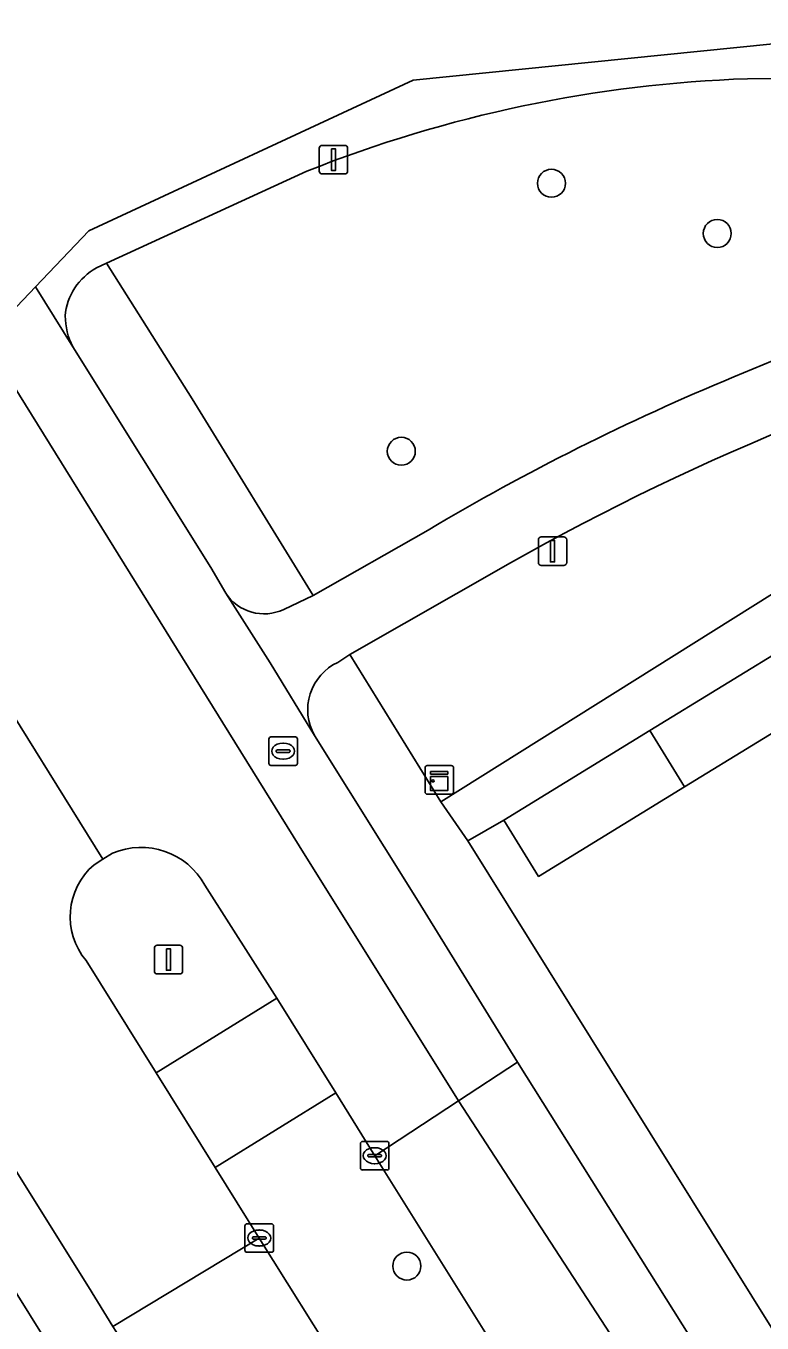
# Model space of a CAD drawing. Extents: x 158455 to 159797, y 387218 to 388672.
# Drawn here: x 158762.56 to 158788.29, y 388032.12 to 388077.5 of the extents above; entities that cross this region are included whole.
import ezdxf

# ---------------------------------------------------------------- set-up
doc = ezdxf.new("R2010")
doc.units = 0
for name, color, linetype in [('IMGEO_Berm_groen', 7, 'Continuous'), ('IMGEO_Boom', 7, 'Continuous'), ('IMGEO_Erf', 7, 'Continuous'), ('IMGEO_Fietspad_open', 7, 'Continuous'), ('IMGEO_Groenvoorziening', 7, 'Continuous'), ('IMGEO_Kast', 7, 'Continuous'), ('IMGEO_Kolk', 7, 'Continuous'), ('IMGEO_Lichtmast', 7, 'Continuous'), ('IMGEO_Pand', 7, 'Continuous'), ('IMGEO_Rijbaan_lokaal_gesloten', 7, 'Continuous'), ('IMGEO_Rioolput', 7, 'Continuous'), ('IMGEO_Verkeerseiland_groen', 7, 'Continuous'), ('IMGEO_Voetpad_open', 7, 'Continuous')]:
    doc.layers.add(name, color=color, linetype=linetype)

msp = doc.modelspace()

# ---------------------------------------------------------------- linework, layer by layer
at = {"layer": 'IMGEO_Berm_groen'}
msp.add_lwpolyline([(158774.752, 388037.976), (158773.397, 388040.179), (158769.178, 388037.567), (158770.717, 388035.097), (158782.225, 388016.719), (158786.347, 388019.403)], close=True, dxfattribs=at)
at = {"layer": 'IMGEO_Boom'}
for centre in [(158780.932, 388071.995), (158786.728, 388070.238), (158775.683, 388062.62), (158775.877, 388034.114)]:
    msp.add_circle(centre, 0.489, dxfattribs=at)
at = {"layer": 'IMGEO_Erf'}
msp.add_lwpolyline([(158848.611, 388067.269), (158831.531, 388068.73), (158823.126, 388068.776), (158818.939, 388068.489), (158814.665, 388065.992), (158810.323, 388063.326), (158806.019, 388060.684), (158804.69, 388062.85), (158802.29, 388061.234), (158797.584, 388058.345), (158792.853, 388055.441), (158791.616, 388057.456), (158789.479, 388055.981), (158790.689, 388054.01), (158785.585, 388050.877), (158780.481, 388047.744), (158779.271, 388049.715), (158778.006, 388048.991), (158793.639, 388023.916)], dxfattribs=at)
at = {"layer": 'IMGEO_Fietspad_open'}
for points in [[(158812.157, 388075.952), (158794.916, 388077.498), (158776.102, 388075.6), (158764.763, 388070.328), (158762.89, 388068.369), (158764.196, 388066.272)], [(158787.791, 388075.652), (158788.897, 388075.66), (158800.847, 388074.994), (158812.036, 388074.165), (158812.157, 388075.952), (158812.157, 388075.952)], [(158765.03, 388069.035), (158765.373, 388069.202), (158772.379, 388072.417)], [(158776.62, 388059.864), (158772.606, 388057.575), (158771.572, 388057.086)], [(158773.46, 388055.233), (158773.887, 388055.513), (158779.498, 388058.716)], [(158769.545, 388057.655), (158771.102, 388055.22), (158772.646, 388052.678)]]:
    msp.add_lwpolyline(points, dxfattribs=at)
for centre, radius, start, end in [((158789.393, 388029.692), 45.988, 91.9958, 111.7129), ((158828.197, 387968.776), 104.754, 100.20211, 112.97598), ((158766.063, 388067.16), 2.141, 118.8542, 174.8566), ((158766.48, 388067.405), 2.55, 181.1913, 206.3813), ((158822.351, 387982.893), 87.095, 104.33498, 119.47372), ((158819.074, 387988.481), 83.053, 112.4876, 120.74111), ((158770.886, 388058.538), 1.606, 213.3564, 295.2836), ((158774.246, 388053.575), 1.835, 115.3712, 209.286)]:
    msp.add_arc(centre, radius, start, end, dxfattribs=at)
at = {"layer": 'IMGEO_Groenvoorziening'}
for points in [[(158812.036, 388074.165), (158800.847, 388074.994), (158788.897, 388075.66), (158787.791, 388075.652)], [(158772.379, 388072.417), (158765.373, 388069.202), (158768.377, 388064.454), (158772.606, 388057.575), (158776.62, 388059.864)], [(158779.498, 388058.716), (158773.887, 388055.513), (158777.07, 388050.354), (158796.818, 388062.746), (158806.347, 388068.767), (158800.787, 388067.276)]]:
    msp.add_lwpolyline(points, dxfattribs=at)
for centre, radius, start, end in [((158789.393, 388029.692), 45.988, 91.9958, 111.7129), ((158828.197, 387968.776), 104.754, 100.20211, 112.97598), ((158822.351, 387982.893), 87.095, 104.33498, 119.47372), ((158819.074, 387988.481), 83.053, 112.4876, 120.74111)]:
    msp.add_arc(centre, radius, start, end, dxfattribs=at)
at = {"layer": 'IMGEO_Kast'}
for p, q in [((158776.587, 388051.623), (158777.428, 388051.623)), ((158777.428, 388051.623), (158776.587, 388051.623)), ((158776.512, 388050.698), (158776.512, 388051.539)), ((158776.512, 388051.539), (158776.512, 388050.698)), ((158777.512, 388051.548), (158777.512, 388050.707)), ((158777.512, 388050.707), (158777.512, 388051.548)), ((158777.437, 388050.623), (158776.596, 388050.623)), ((158776.596, 388050.623), (158777.437, 388050.623))]:
    msp.add_line(p, q, dxfattribs=at)
for points in [[(158776.707, 388051.413), (158777.307, 388051.413), (158777.307, 388051.328), (158776.707, 388051.328), (158776.707, 388051.413)], [(158776.707, 388051.238), (158777.307, 388051.238), (158777.307, 388050.749), (158776.707, 388050.749), (158776.707, 388051.238)]]:
    msp.add_lwpolyline(points, dxfattribs=at)
msp.add_circle((158776.791, 388051.087), 0.0377, dxfattribs=at)
for centre, start, end in [((158776.59, 388051.545), 92.4484, 184.2845), ((158776.59, 388051.545), 92.4484, 184.2845), ((158777.434, 388051.545), 2.4484, 94.2845), ((158777.434, 388051.545), 2.4484, 94.2845), ((158776.59, 388050.701), 182.4484, 274.2845), ((158776.59, 388050.701), 182.4484, 274.2845), ((158777.434, 388050.701), 272.4484, 4.2845), ((158777.434, 388050.701), 272.4484, 4.2845)]:
    msp.add_arc(centre, 0.0779, start, end, dxfattribs=at)
at = {"layer": 'IMGEO_Kolk'}
for p, q in [((158774.326, 388038.476), (158775.178, 388038.476)), ((158774.251, 388037.55), (158774.251, 388038.402)), ((158774.51, 388037.97), (158774.51, 388037.982)), ((158774.553, 388038.019), (158774.951, 388038.019)), ((158774.739, 388038.256), (158774.764, 388038.256)), ((158774.994, 388037.982), (158774.994, 388037.97)), ((158775.252, 388038.402), (158775.252, 388037.55)), ((158774.948, 388037.933), (158774.55, 388037.933)), ((158774.762, 388037.696), (158774.737, 388037.696)), ((158775.178, 388037.476), (158774.326, 388037.476)), ((158770.216, 388034.671), (158770.216, 388035.523)), ((158770.291, 388035.597), (158771.143, 388035.597)), ((158770.704, 388035.377), (158770.729, 388035.377)), ((158771.217, 388035.523), (158771.217, 388034.671)), ((158770.475, 388035.091), (158770.475, 388035.103)), ((158770.913, 388035.054), (158770.515, 388035.054)), ((158770.518, 388035.14), (158770.916, 388035.14)), ((158770.727, 388034.817), (158770.702, 388034.817)), ((158770.959, 388035.103), (158770.959, 388035.091)), ((158771.143, 388034.597), (158770.291, 388034.597))]:
    msp.add_line(p, q, dxfattribs=at)
for points in [[(158774.326, 388038.476), (158775.178, 388038.476)], [(158774.251, 388037.55), (158774.251, 388038.402)], [(158775.252, 388038.402), (158775.252, 388037.55)], [(158775.178, 388037.476), (158774.326, 388037.476)], [(158770.216, 388034.671), (158770.216, 388035.523)], [(158770.291, 388035.597), (158771.143, 388035.597)], [(158771.217, 388035.523), (158771.217, 388034.671)], [(158771.143, 388034.597), (158770.291, 388034.597)]]:
    msp.add_lwpolyline(points, dxfattribs=at)
for centre, radius, start, end in [((158774.328, 388038.4), 0.0765, 91.552, 178.448), ((158774.328, 388038.4), 0.0765, 91.552, 178.448), ((158775.176, 388038.4), 0.0765, 1.552, 88.448), ((158775.176, 388038.4), 0.0765, 1.552, 88.448), ((158774.55, 388037.979), 0.0403, 85.8775, 175.7526), ((158774.547, 388037.969), 0.0366, 178.938, 274.7102), ((158774.951, 388037.976), 0.043, 264.8664, 352.4533), ((158774.955, 388037.981), 0.0386, 1.7309, 96.639), ((158774.328, 388037.552), 0.0765, 181.552, 268.448), ((158774.328, 388037.552), 0.0765, 181.552, 268.448), ((158775.176, 388037.552), 0.0765, 271.552, 358.448), ((158775.176, 388037.552), 0.0765, 271.552, 358.448), ((158770.293, 388035.521), 0.0765, 91.552, 178.448), ((158770.293, 388035.521), 0.0765, 91.552, 178.448), ((158771.141, 388035.521), 0.0765, 1.552, 88.448), ((158771.141, 388035.521), 0.0765, 1.552, 88.448), ((158770.515, 388035.1), 0.0403, 85.8775, 175.7526), ((158770.512, 388035.09), 0.0366, 178.938, 274.7102), ((158770.916, 388035.097), 0.043, 264.8664, 352.4533), ((158770.92, 388035.102), 0.0386, 1.7309, 96.639), ((158770.293, 388034.673), 0.0765, 181.552, 268.448), ((158770.293, 388034.673), 0.0765, 181.552, 268.448), ((158771.141, 388034.673), 0.0765, 271.552, 358.448), ((158771.141, 388034.673), 0.0765, 271.552, 358.448)]:
    msp.add_arc(centre, radius, start, end, dxfattribs=at)
for centre, major_axis, ratio, start_param, end_param in [((158774.738, 388037.976), (-0.387, 0.002), 0.722429, 4.712389, 7.853982), ((158774.763, 388037.976), (-0.39, 0.002), 0.717154, 1.570796, 4.712389), ((158770.703, 388035.097), (-0.387, 0.002), 0.722429, 4.712389, 7.853982), ((158770.728, 388035.097), (-0.39, 0.002), 0.717154, 1.570796, 4.712389)]:
    msp.add_ellipse(centre, major_axis=major_axis, ratio=ratio, start_param=start_param, end_param=end_param, dxfattribs=at)
at = {"layer": 'IMGEO_Lichtmast'}
for p, q in [((158772.817, 388072.421), (158772.817, 388073.221)), ((158772.817, 388073.221), (158772.817, 388072.421)), ((158772.917, 388073.321), (158773.707, 388073.321)), ((158773.707, 388073.321), (158772.917, 388073.321)), ((158773.807, 388073.221), (158773.807, 388072.421)), ((158773.807, 388072.421), (158773.807, 388073.221)), ((158773.707, 388072.321), (158772.917, 388072.321)), ((158772.917, 388072.321), (158773.707, 388072.321)), ((158780.474, 388058.725), (158780.474, 388059.525)), ((158780.474, 388059.525), (158780.474, 388058.725)), ((158780.574, 388059.625), (158781.364, 388059.625)), ((158781.364, 388059.625), (158780.574, 388059.625)), ((158781.464, 388059.525), (158781.464, 388058.725)), ((158781.464, 388058.725), (158781.464, 388059.525)), ((158781.364, 388058.625), (158780.574, 388058.625)), ((158780.574, 388058.625), (158781.364, 388058.625)), ((158767.049, 388044.436), (158767.049, 388045.236)), ((158767.049, 388045.236), (158767.049, 388044.436)), ((158767.149, 388045.336), (158767.939, 388045.336)), ((158767.939, 388045.336), (158767.149, 388045.336)), ((158768.039, 388045.236), (158768.039, 388044.436)), ((158768.039, 388044.436), (158768.039, 388045.236)), ((158767.939, 388044.336), (158767.149, 388044.336)), ((158767.149, 388044.336), (158767.939, 388044.336))]:
    msp.add_line(p, q, dxfattribs=at)
for points in [[(158773.237, 388073.196), (158773.387, 388073.196), (158773.387, 388072.446), (158773.237, 388072.446), (158773.237, 388073.196)], [(158780.894, 388059.5), (158781.044, 388059.5), (158781.044, 388058.75), (158780.894, 388058.75), (158780.894, 388059.5)], [(158767.469, 388045.211), (158767.619, 388045.211), (158767.619, 388044.461), (158767.469, 388044.461), (158767.469, 388045.211)]]:
    msp.add_lwpolyline(points, dxfattribs=at)
for centre, start, end in [((158772.917, 388073.221), 90, 180), ((158772.917, 388073.221), 90, 180), ((158773.707, 388073.221), 0, 90), ((158773.707, 388073.221), 360, 90), ((158772.917, 388072.421), 180, 270), ((158772.917, 388072.421), 180, 270), ((158773.707, 388072.421), 270, 0), ((158773.707, 388072.421), 270, 0), ((158780.574, 388059.525), 90, 180), ((158780.574, 388059.525), 90, 180), ((158781.364, 388059.525), 0, 90), ((158781.364, 388059.525), 360, 90), ((158780.574, 388058.725), 180, 270), ((158780.574, 388058.725), 180, 270), ((158781.364, 388058.725), 270, 0), ((158781.364, 388058.725), 270, 0), ((158767.149, 388045.236), 90, 180), ((158767.149, 388045.236), 90, 180), ((158767.939, 388045.236), 0, 90), ((158767.939, 388045.236), 360, 90), ((158767.149, 388044.436), 180, 270), ((158767.149, 388044.436), 180, 270), ((158767.939, 388044.436), 270, 0), ((158767.939, 388044.436), 270, 0)]:
    msp.add_arc(centre, 0.1, start, end, dxfattribs=at)
at = {"layer": 'IMGEO_Pand'}
for points in [[(158785.585, 388050.877), (158790.689, 388054.01), (158789.479, 388055.981), (158784.375, 388052.848)], [(158785.585, 388050.877), (158784.375, 388052.848), (158779.271, 388049.715), (158780.481, 388047.744)]]:
    msp.add_lwpolyline(points, close=True, dxfattribs=at)
at = {"layer": 'IMGEO_Rijbaan_lokaal_gesloten'}
for points in [[(158761.125, 388066.522), (158761.125, 388066.521), (158772.113, 388048.816), (158777.679, 388039.896), (158779.748, 388041.252), (158776.275, 388046.877), (158772.646, 388052.678), (158771.102, 388055.22), (158769.545, 388057.655), (158769.021, 388058.554), (158764.196, 388066.272), (158762.89, 388068.369)], [(158857.71, 387916.557), (158844.256, 387938.083), (158828.405, 387963.308), (158826.242, 387967.003), (158821.291, 387974.98), (158819.155, 387978.39), (158808.574, 387995.299), (158807.699, 387996.716), (158779.748, 388041.252), (158777.679, 388039.896), (158792.31, 388017.418), (158834.227, 387949.391), (158871.964, 387889.05), (158887.922, 387863.502), (158890.244, 387864.932), (158881.497, 387878.849), (158879.01, 387882.568), (158877.715, 387884.504), (158870.764, 387895.592)]]:
    msp.add_lwpolyline(points, close=True, dxfattribs=at)
for points in [[(158761.125, 388066.522), (158756.773, 388061.969), (158765.248, 388048.347), (158765.586, 388048.559)], [(158768.818, 388047.438), (158771.328, 388043.484), (158773.397, 388040.179), (158774.752, 388037.976), (158777.679, 388039.896), (158772.113, 388048.816), (158761.125, 388066.521), (158761.125, 388066.522)], [(158756.773, 388061.969), (158756.58, 388061.767), (158753.818, 388058.877), (158750.198, 388056.37), (158759.122, 388041.859), (158759.33, 388041.521), (158761.565, 388038.461), (158764.744, 388033.385), (158765.602, 388032.001), (158770.717, 388035.097), (158769.178, 388037.567), (158767.116, 388040.872), (158764.665, 388044.8)], [(158764.94, 388048.155), (158765.248, 388048.347), (158756.773, 388061.969)], [(158774.012, 388016.565), (158773.243, 388017.195), (158770.864, 388019.277), (158770.76, 388019.38), (158763.931, 388030.431), (158755.649, 388043.722)], [(158792.31, 388017.418), (158777.679, 388039.896), (158774.752, 388037.976), (158786.347, 388019.403)], [(158782.225, 388016.719), (158770.717, 388035.097), (158765.602, 388032.001)]]:
    msp.add_lwpolyline(points, dxfattribs=at)
for centre, radius, start, end in [((158766.581, 388046.209), 2.552, 28.7902, 112.9522), ((158766.509, 388046.338), 2.401, 130.8003, 219.8279)]:
    msp.add_arc(centre, radius, start, end, dxfattribs=at)
at = {"layer": 'IMGEO_Rioolput'}
for p, q in [((158771.051, 388051.701), (158771.051, 388052.553)), ((158771.126, 388052.627), (158771.978, 388052.627)), ((158772.052, 388052.553), (158772.052, 388051.701)), ((158771.31, 388052.121), (158771.31, 388052.133)), ((158771.748, 388052.084), (158771.35, 388052.084)), ((158771.353, 388052.17), (158771.751, 388052.17)), ((158771.539, 388052.407), (158771.564, 388052.407)), ((158771.794, 388052.133), (158771.794, 388052.121)), ((158771.978, 388051.627), (158771.126, 388051.627)), ((158771.562, 388051.847), (158771.537, 388051.847))]:
    msp.add_line(p, q, dxfattribs=at)
for points in [[(158771.051, 388051.701), (158771.051, 388052.553)], [(158771.126, 388052.627), (158771.978, 388052.627)], [(158772.052, 388052.553), (158772.052, 388051.701)], [(158771.978, 388051.627), (158771.126, 388051.627)]]:
    msp.add_lwpolyline(points, dxfattribs=at)
for centre, radius, start, end in [((158771.128, 388052.551), 0.0765, 91.552, 178.448), ((158771.128, 388052.551), 0.0765, 91.552, 178.448), ((158771.976, 388052.551), 0.0765, 1.552, 88.448), ((158771.976, 388052.551), 0.0765, 1.552, 88.448), ((158771.35, 388052.13), 0.0403, 85.8775, 175.7526), ((158771.347, 388052.12), 0.0366, 178.938, 274.7102), ((158771.751, 388052.127), 0.043, 264.8664, 352.4533), ((158771.755, 388052.132), 0.0386, 1.7309, 96.639), ((158771.128, 388051.703), 0.0765, 181.552, 268.448), ((158771.128, 388051.703), 0.0765, 181.552, 268.448), ((158771.976, 388051.703), 0.0765, 271.552, 358.448), ((158771.976, 388051.703), 0.0765, 271.552, 358.448)]:
    msp.add_arc(centre, radius, start, end, dxfattribs=at)
for centre, major_axis, ratio, start_param, end_param in [((158771.538, 388052.127), (-0.387, 0.002), 0.722429, 4.712389, 7.853982), ((158771.563, 388052.127), (-0.39, 0.002), 0.717154, 1.570796, 4.712389)]:
    msp.add_ellipse(centre, major_axis=major_axis, ratio=ratio, start_param=start_param, end_param=end_param, dxfattribs=at)
at = {"layer": 'IMGEO_Verkeerseiland_groen'}
for points in [[(158765.586, 388048.559), (158765.248, 388048.347), (158764.94, 388048.155)], [(158764.665, 388044.8), (158767.116, 388040.872), (158771.328, 388043.484), (158768.818, 388047.438)]]:
    msp.add_lwpolyline(points, dxfattribs=at)
for centre, radius, start, end in [((158766.581, 388046.209), 2.552, 28.7902, 112.9522), ((158766.509, 388046.338), 2.401, 130.8003, 219.8279)]:
    msp.add_arc(centre, radius, start, end, dxfattribs=at)
at = {"layer": 'IMGEO_Voetpad_open'}
for points in [[(158771.572, 388057.086), (158772.606, 388057.575), (158768.377, 388064.454), (158765.373, 388069.202), (158765.03, 388069.035)], [(158806.347, 388068.767), (158796.818, 388062.746), (158777.07, 388050.354), (158778.006, 388048.991), (158779.271, 388049.715), (158784.375, 388052.848), (158789.479, 388055.981), (158791.616, 388057.456), (158796.35, 388060.362), (158801.053, 388063.249), (158802.29, 388061.234), (158804.69, 388062.85), (158809.002, 388065.497), (158813.336, 388068.158), (158814.665, 388065.992), (158818.939, 388068.489), (158823.126, 388068.776), (158831.531, 388068.73), (158848.611, 388067.269), (158848.571, 388066.255), (158850.604, 388066.143), (158850.683, 388067.197), (158858.983, 388066.573), (158879.005, 388065.098)], [(158764.196, 388066.272), (158769.021, 388058.554), (158769.545, 388057.655)], [(158831.334, 387966.514), (158826.221, 387974.793), (158827.359, 387975.532), (158825.428, 387978.622), (158823.292, 387982.041), (158820.433, 387986.616), (158818.2, 387990.263), (158816.22, 387993.495), (158814.961, 387995.567), (158813.957, 387997.174), (158812.156, 388000), (158804.148, 388012.735), (158801.869, 388013.247), (158798.408, 388018.757), (158797.295, 388020.528), (158796.197, 388019.813), (158793.639, 388023.916), (158778.006, 388048.991), (158777.07, 388050.354), (158773.887, 388055.513), (158773.46, 388055.233)], [(158772.646, 388052.678), (158776.275, 388046.877), (158779.748, 388041.252), (158807.699, 387996.716), (158808.574, 387995.299), (158819.155, 387978.39), (158821.291, 387974.98), (158826.242, 387967.003), (158827.473, 387966.317), (158828.388, 387966.155)], [(158755.649, 388043.722), (158763.931, 388030.431), (158770.76, 388019.38), (158770.864, 388019.277), (158773.243, 388017.195), (158774.012, 388016.565)], [(158765.806, 388031.671), (158765.602, 388032.001), (158764.744, 388033.385), (158761.565, 388038.461), (158759.33, 388041.521), (158759.122, 388041.859)]]:
    msp.add_lwpolyline(points, dxfattribs=at)
msp.add_lwpolyline([(158769.178, 388037.567), (158773.397, 388040.179), (158771.328, 388043.484), (158767.116, 388040.872)], close=True, dxfattribs=at)
for centre, radius, start, end in [((158766.063, 388067.16), 2.141, 118.8542, 174.8566), ((158766.48, 388067.405), 2.55, 181.1913, 206.3813), ((158770.886, 388058.538), 1.606, 213.3564, 295.2836), ((158774.246, 388053.575), 1.835, 115.3712, 209.286)]:
    msp.add_arc(centre, radius, start, end, dxfattribs=at)

doc.saveas('drawing.dxf')
